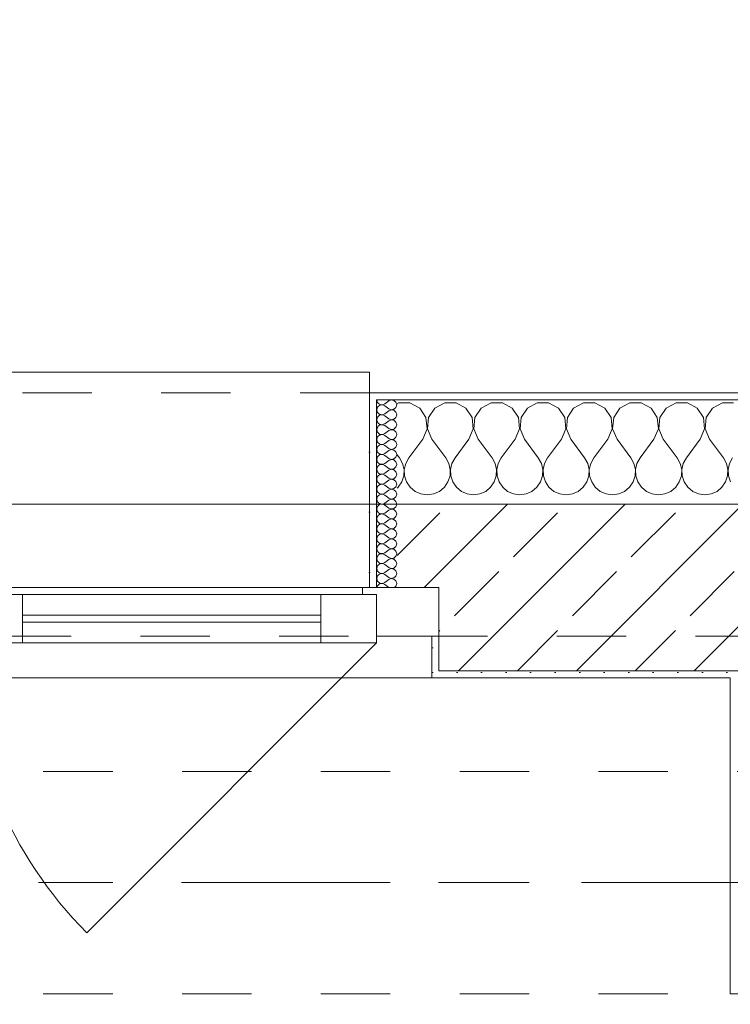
# Model space of a CAD drawing. Header units: metres. Extents: x -4 to 99, y -11 to 17.
# Tile 662 of 747: x 56.95 to 57.97, y 12.97 to 14.39. Entities that reach past the tile are written whole.
import ezdxf

# ---------------------------------------------------------------- set-up
doc = ezdxf.new("R2010")
doc.units = ezdxf.units.M
doc.header["$MEASUREMENT"] = 0
for name, pattern in [('Achse', [0.2, 0.1, -0.05, 0, -0.05]), ('Strichlinie doppelt', [0.546806, 0.264583, -0.105833, 0.070556, -0.105833]), ('Strichlinie eng', [0.115, 0.075, -0.04]), ('Untersicht', [0.1, 0.075, -0.025])]:
    doc.linetypes.add(name, pattern=pattern)
for name, color, linetype in [('152 - Bemaßung_ Beschriftung.Ausbau', 7, 'Continuous'), ('451 - Universal.Achsen Raster', 7, 'Continuous'), ('603 - Struktur.Bodenplatte_ Decke Roh', 7, 'Continuous'), ('604 - Struktur.Wand Aussen', 7, 'Continuous'), ('608 - Struktur.Träger', 7, 'Continuous'), ('650 - Abdeckung.Fußboden Aufbau', 7, 'Continuous'), ('Neubau_653 - Abdeckung.TB Verkofferung', 7, 'Continuous')]:
    doc.layers.add(name, color=color, linetype=linetype)
doc.styles.add('ERSTELLTER_STIL_2', font='txt')
doc.dimstyles.new('ERSTELLTER_STIL__2', dxfattribs={"dimtxt": 0.1, "dimasz": 0.0532, "dimexe": 0.18, "dimexo": 0.0625, "dimgap": 0, "dimtad": 1, "dimtih": 1, "dimtoh": 1, "dimzin": 0, "dimdsep": 46, "dimtxsty": 'ERSTELLTER_STIL_2', "dimblk": 'ARROWHEAD_2', "dimblk1": 'ARROWHEAD_2', "dimblk2": 'ARROWHEAD_2', "dimcen": 0.09, "dimse1": 1, "dimse2": 1, "dimclrd": 7, "dimclre": 7, "dimclrt": 7, "dimazin": 0, "dimtfac": 1, "dimtdec": 4, "dimtmove": 0, "dimatfit": 3, "dimfxl": 1, "dimtolj": 1, "dimtzin": 0, "dimarcsym": 0})
pattern_1 = [(0, (0, 0), (0, 0.08660254), [0, -0.05]), (0, (0.025, 0.0433), (0, 0.08660254), [0, -0.05])]
pattern_2 = [(45, (0, 0), (-0.01767767, 0.01767767), [0, -0.025])]

# ---------------------------------------------------------------- blocks, each defined once
blk = doc.blocks.new('*X44')
at = {"layer": '604 - Struktur.Wand Aussen', "color": 7, "linetype": 'Continuous', "lineweight": 5}
for p, q in [((57.4919, 13.8407), (57.49, 13.8397)), ((57.5081, 13.8407), (57.4919, 13.8407)), ((57.5224, 13.833), (57.5081, 13.8407)), ((57.5585, 13.8407), (57.5442, 13.833)), ((57.5748, 13.8407), (57.5585, 13.8407)), ((57.5891, 13.833), (57.5748, 13.8407)), ((57.6252, 13.8407), (57.6109, 13.833)), ((57.6415, 13.8407), (57.6252, 13.8407)), ((57.6558, 13.833), (57.6415, 13.8407)), ((57.6919, 13.8407), (57.6776, 13.833)), ((57.7081, 13.8407), (57.6919, 13.8407)), ((57.7224, 13.833), (57.7081, 13.8407)), ((57.7585, 13.8407), (57.7442, 13.833)), ((57.7748, 13.8407), (57.7585, 13.8407)), ((57.7891, 13.833), (57.7748, 13.8407)), ((57.8252, 13.8407), (57.8109, 13.833)), ((57.8415, 13.8407), (57.8252, 13.8407)), ((57.8558, 13.833), (57.8415, 13.8407)), ((57.8919, 13.8407), (57.8776, 13.833)), ((57.9081, 13.8407), (57.8919, 13.8407)), ((57.9224, 13.833), (57.9081, 13.8407)), ((57.9585, 13.8407), (57.9442, 13.833)), ((57.9748, 13.8407), (57.9585, 13.8407)), ((57.5314, 13.8195), (57.5224, 13.833)), ((57.5442, 13.833), (57.5352, 13.8195)), ((57.5981, 13.8195), (57.5891, 13.833)), ((57.6109, 13.833), (57.6019, 13.8195)), ((57.6648, 13.8195), (57.6558, 13.833)), ((57.6776, 13.833), (57.6686, 13.8195)), ((57.7314, 13.8195), (57.7224, 13.833)), ((57.7442, 13.833), (57.7352, 13.8195)), ((57.7981, 13.8195), (57.7891, 13.833)), ((57.8109, 13.833), (57.8019, 13.8195)), ((57.8648, 13.8195), (57.8558, 13.833)), ((57.8776, 13.833), (57.8686, 13.8195)), ((57.9314, 13.8195), (57.9224, 13.833)), ((57.9442, 13.833), (57.9352, 13.8195)), ((57.533, 13.8033), (57.5314, 13.8195)), ((57.5352, 13.8195), (57.5337, 13.8033)), ((57.5996, 13.8033), (57.5981, 13.8195)), ((57.6019, 13.8195), (57.6004, 13.8033)), ((57.6663, 13.8033), (57.6648, 13.8195)), ((57.6686, 13.8195), (57.667, 13.8033)), ((57.733, 13.8033), (57.7314, 13.8195)), ((57.7352, 13.8195), (57.7337, 13.8033)), ((57.7996, 13.8033), (57.7981, 13.8195)), ((57.8019, 13.8195), (57.8004, 13.8033)), ((57.8663, 13.8033), (57.8648, 13.8195)), ((57.8686, 13.8195), (57.867, 13.8033)), ((57.933, 13.8033), (57.9314, 13.8195)), ((57.9352, 13.8195), (57.9337, 13.8033)), ((57.5267, 13.7883), (57.533, 13.8033)), ((57.5337, 13.8033), (57.54, 13.7883)), ((57.5933, 13.7883), (57.5996, 13.8033)), ((57.6004, 13.8033), (57.6067, 13.7883)), ((57.66, 13.7883), (57.6663, 13.8033)), ((57.667, 13.8033), (57.6733, 13.7883)), ((57.7267, 13.7883), (57.733, 13.8033)), ((57.7337, 13.8033), (57.74, 13.7883)), ((57.7933, 13.7883), (57.7996, 13.8033)), ((57.8004, 13.8033), (57.8067, 13.7883)), ((57.86, 13.7883), (57.8663, 13.8033)), ((57.867, 13.8033), (57.8733, 13.7883)), ((57.9267, 13.7883), (57.933, 13.8033)), ((57.9337, 13.8033), (57.94, 13.7883)), ((57.5267, 13.7883), (57.5067, 13.7617)), ((57.54, 13.7883), (57.56, 13.7617)), ((57.5933, 13.7883), (57.5733, 13.7617)), ((57.6067, 13.7883), (57.6267, 13.7617)), ((57.66, 13.7883), (57.64, 13.7617)), ((57.6733, 13.7883), (57.6933, 13.7617)), ((57.7267, 13.7883), (57.7067, 13.7617)), ((57.74, 13.7883), (57.76, 13.7617)), ((57.7933, 13.7883), (57.7733, 13.7617)), ((57.8067, 13.7883), (57.8267, 13.7617)), ((57.86, 13.7883), (57.84, 13.7617)), ((57.8733, 13.7883), (57.8933, 13.7617)), ((57.9267, 13.7883), (57.9067, 13.7617)), ((57.94, 13.7883), (57.96, 13.7617)), ((57.49, 13.7661), (57.4933, 13.7617)), ((57.4978, 13.7536), (57.4933, 13.7617)), ((57.4999, 13.7447), (57.4978, 13.7536)), ((57.5022, 13.7536), (57.5001, 13.7447)), ((57.5067, 13.7617), (57.5022, 13.7536)), ((57.5645, 13.7536), (57.56, 13.7617)), ((57.5665, 13.7447), (57.5645, 13.7536)), ((57.5689, 13.7536), (57.5668, 13.7447)), ((57.5733, 13.7617), (57.5689, 13.7536)), ((57.6311, 13.7536), (57.6267, 13.7617)), ((57.6332, 13.7447), (57.6311, 13.7536)), ((57.6355, 13.7536), (57.6335, 13.7447)), ((57.64, 13.7617), (57.6355, 13.7536)), ((57.6978, 13.7536), (57.6933, 13.7617)), ((57.6999, 13.7447), (57.6978, 13.7536)), ((57.7022, 13.7536), (57.7001, 13.7447)), ((57.7067, 13.7617), (57.7022, 13.7536)), ((57.7645, 13.7536), (57.76, 13.7617)), ((57.7665, 13.7447), (57.7645, 13.7536)), ((57.7689, 13.7536), (57.7668, 13.7447)), ((57.7733, 13.7617), (57.7689, 13.7536)), ((57.8311, 13.7536), (57.8267, 13.7617)), ((57.8332, 13.7447), (57.8311, 13.7536)), ((57.8355, 13.7536), (57.8335, 13.7447)), ((57.84, 13.7617), (57.8355, 13.7536)), ((57.8978, 13.7536), (57.8933, 13.7617)), ((57.8999, 13.7447), (57.8978, 13.7536)), ((57.9022, 13.7536), (57.9001, 13.7447)), ((57.9067, 13.7617), (57.9022, 13.7536)), ((57.9645, 13.7536), (57.96, 13.7617)), ((57.9665, 13.7447), (57.9645, 13.7536)), ((57.9689, 13.7536), (57.9668, 13.7447)), ((57.9733, 13.7617), (57.9689, 13.7536)), ((57.4994, 13.7355), (57.4999, 13.7447)), ((57.5001, 13.7447), (57.5006, 13.7355)), ((57.5661, 13.7355), (57.5665, 13.7447)), ((57.5668, 13.7447), (57.5672, 13.7355)), ((57.6328, 13.7355), (57.6332, 13.7447)), ((57.6335, 13.7447), (57.6339, 13.7355)), ((57.6994, 13.7355), (57.6999, 13.7447)), ((57.7001, 13.7447), (57.7006, 13.7355)), ((57.7661, 13.7355), (57.7665, 13.7447)), ((57.7668, 13.7447), (57.7672, 13.7355)), ((57.8328, 13.7355), (57.8332, 13.7447)), ((57.8335, 13.7447), (57.8339, 13.7355)), ((57.8994, 13.7355), (57.8999, 13.7447)), ((57.9001, 13.7447), (57.9006, 13.7355)), ((57.9661, 13.7355), (57.9665, 13.7447)), ((57.9668, 13.7447), (57.9672, 13.7355)), ((57.4913, 13.7192), (57.4965, 13.7268)), ((57.4965, 13.7268), (57.4994, 13.7355)), ((57.5006, 13.7355), (57.5035, 13.7268)), ((57.5035, 13.7268), (57.5087, 13.7192)), ((57.5579, 13.7192), (57.5631, 13.7268)), ((57.5631, 13.7268), (57.5661, 13.7355)), ((57.5672, 13.7355), (57.5702, 13.7268)), ((57.5702, 13.7268), (57.5754, 13.7192)), ((57.6246, 13.7192), (57.6298, 13.7268)), ((57.6298, 13.7268), (57.6328, 13.7355)), ((57.6339, 13.7355), (57.6369, 13.7268)), ((57.6369, 13.7268), (57.6421, 13.7192)), ((57.6913, 13.7192), (57.6965, 13.7268)), ((57.6965, 13.7268), (57.6994, 13.7355)), ((57.7006, 13.7355), (57.7035, 13.7268)), ((57.7035, 13.7268), (57.7087, 13.7192)), ((57.7579, 13.7192), (57.7631, 13.7268)), ((57.7631, 13.7268), (57.7661, 13.7355)), ((57.7672, 13.7355), (57.7702, 13.7268)), ((57.7702, 13.7268), (57.7754, 13.7192)), ((57.8246, 13.7192), (57.8298, 13.7268)), ((57.8298, 13.7268), (57.8328, 13.7355)), ((57.8339, 13.7355), (57.8369, 13.7268)), ((57.8369, 13.7268), (57.8421, 13.7192)), ((57.8913, 13.7192), (57.8965, 13.7268)), ((57.8965, 13.7268), (57.8994, 13.7355)), ((57.9006, 13.7355), (57.9035, 13.7268)), ((57.9035, 13.7268), (57.9087, 13.7192)), ((57.9579, 13.7192), (57.9631, 13.7268)), ((57.9631, 13.7268), (57.9661, 13.7355)), ((57.9672, 13.7355), (57.9702, 13.7268)), ((57.49, 13.7181), (57.4913, 13.7192)), ((57.5087, 13.7192), (57.5158, 13.7133)), ((57.5158, 13.7133), (57.5242, 13.7096)), ((57.5242, 13.7096), (57.5333, 13.7083)), ((57.5333, 13.7083), (57.5424, 13.7096)), ((57.5424, 13.7096), (57.5509, 13.7133)), ((57.5509, 13.7133), (57.5579, 13.7192)), ((57.5754, 13.7192), (57.5825, 13.7133)), ((57.5825, 13.7133), (57.5909, 13.7096)), ((57.5909, 13.7096), (57.6, 13.7083)), ((57.6, 13.7083), (57.6091, 13.7096)), ((57.6091, 13.7096), (57.6175, 13.7133)), ((57.6175, 13.7133), (57.6246, 13.7192)), ((57.6421, 13.7192), (57.6491, 13.7133)), ((57.6491, 13.7133), (57.6576, 13.7096)), ((57.6576, 13.7096), (57.6667, 13.7083)), ((57.6667, 13.7083), (57.6758, 13.7096)), ((57.6758, 13.7096), (57.6842, 13.7133)), ((57.6842, 13.7133), (57.6913, 13.7192)), ((57.7087, 13.7192), (57.7158, 13.7133)), ((57.7158, 13.7133), (57.7242, 13.7096)), ((57.7242, 13.7096), (57.7333, 13.7083)), ((57.7333, 13.7083), (57.7424, 13.7096)), ((57.7424, 13.7096), (57.7509, 13.7133)), ((57.7509, 13.7133), (57.7579, 13.7192)), ((57.7754, 13.7192), (57.7825, 13.7133)), ((57.7825, 13.7133), (57.7909, 13.7096)), ((57.7909, 13.7096), (57.8, 13.7083)), ((57.8, 13.7083), (57.8091, 13.7096)), ((57.8091, 13.7096), (57.8175, 13.7133)), ((57.8175, 13.7133), (57.8246, 13.7192)), ((57.8421, 13.7192), (57.8491, 13.7133)), ((57.8491, 13.7133), (57.8576, 13.7096)), ((57.8576, 13.7096), (57.8667, 13.7083)), ((57.8667, 13.7083), (57.8758, 13.7096)), ((57.8758, 13.7096), (57.8842, 13.7133)), ((57.8842, 13.7133), (57.8913, 13.7192)), ((57.9087, 13.7192), (57.9158, 13.7133)), ((57.9158, 13.7133), (57.9242, 13.7096)), ((57.9242, 13.7096), (57.9333, 13.7083)), ((57.9333, 13.7083), (57.9424, 13.7096)), ((57.9424, 13.7096), (57.9509, 13.7133)), ((57.9509, 13.7133), (57.9579, 13.7192))]:
    blk.add_line(p, q, dxfattribs=at)
blk = doc.blocks.new('*X73')
at = {"layer": '604 - Struktur.Wand Aussen', "color": 7, "linetype": 'Continuous', "lineweight": 5}
for p, q in [((57.4607, 13.845), (57.461, 13.843)), ((57.461, 13.843), (57.4618, 13.8412)), ((57.4618, 13.8412), (57.463, 13.8397)), ((57.463, 13.836), (57.4618, 13.8345)), ((57.463, 13.8397), (57.4647, 13.8386)), ((57.4647, 13.8371), (57.463, 13.836)), ((57.4647, 13.8386), (57.4665, 13.838)), ((57.4665, 13.8377), (57.4647, 13.8371)), ((57.4665, 13.838), (57.4685, 13.8379)), ((57.4685, 13.8378), (57.4665, 13.8377)), ((57.4685, 13.8379), (57.4704, 13.8383)), ((57.4704, 13.8374), (57.4685, 13.8378)), ((57.4704, 13.8383), (57.4721, 13.8393)), ((57.4721, 13.8364), (57.4704, 13.8374)), ((57.4779, 13.8436), (57.4721, 13.8393)), ((57.4779, 13.8321), (57.4721, 13.8364)), ((57.4815, 13.845), (57.4779, 13.8436)), ((57.4853, 13.8442), (57.4815, 13.845)), ((57.4882, 13.8416), (57.4853, 13.8442)), ((57.4893, 13.8379), (57.4882, 13.8416)), ((57.4882, 13.8341), (57.4893, 13.8379)), ((57.461, 13.8327), (57.4607, 13.8307)), ((57.4607, 13.8307), (57.461, 13.8288)), ((57.4618, 13.8345), (57.461, 13.8327)), ((57.461, 13.8288), (57.4618, 13.827)), ((57.4618, 13.827), (57.463, 13.8254)), ((57.463, 13.8217), (57.4618, 13.8202)), ((57.463, 13.8254), (57.4647, 13.8243)), ((57.4647, 13.8228), (57.463, 13.8217)), ((57.4647, 13.8243), (57.4665, 13.8237)), ((57.4665, 13.8234), (57.4647, 13.8228)), ((57.4665, 13.8237), (57.4685, 13.8236)), ((57.4685, 13.8235), (57.4665, 13.8234)), ((57.4685, 13.8236), (57.4704, 13.824)), ((57.4704, 13.8231), (57.4685, 13.8235)), ((57.4704, 13.824), (57.4721, 13.825)), ((57.4721, 13.8221), (57.4704, 13.8231)), ((57.4779, 13.8293), (57.4721, 13.825)), ((57.4779, 13.8179), (57.4721, 13.8221)), ((57.4779, 13.8321), (57.4815, 13.8307)), ((57.4815, 13.8307), (57.4779, 13.8293)), ((57.4815, 13.8307), (57.4853, 13.8315)), ((57.4853, 13.83), (57.4815, 13.8307)), ((57.4853, 13.8315), (57.4882, 13.8341)), ((57.4882, 13.8273), (57.4853, 13.83)), ((57.4893, 13.8236), (57.4882, 13.8273)), ((57.4882, 13.8198), (57.4893, 13.8236)), ((57.461, 13.8184), (57.4607, 13.8164)), ((57.4607, 13.8164), (57.461, 13.8145)), ((57.4618, 13.8202), (57.461, 13.8184)), ((57.461, 13.8145), (57.4618, 13.8127)), ((57.4618, 13.8127), (57.463, 13.8112)), ((57.463, 13.8074), (57.4618, 13.8059)), ((57.463, 13.8112), (57.4647, 13.81)), ((57.4647, 13.8085), (57.463, 13.8074)), ((57.4647, 13.81), (57.4665, 13.8094)), ((57.4665, 13.8092), (57.4647, 13.8085)), ((57.4665, 13.8094), (57.4685, 13.8093)), ((57.4685, 13.8093), (57.4665, 13.8092)), ((57.4685, 13.8093), (57.4704, 13.8098)), ((57.4704, 13.8088), (57.4685, 13.8093)), ((57.4704, 13.8098), (57.4721, 13.8107)), ((57.4721, 13.8079), (57.4704, 13.8088)), ((57.4779, 13.815), (57.4721, 13.8107)), ((57.4779, 13.8036), (57.4721, 13.8079)), ((57.4779, 13.8179), (57.4815, 13.8165)), ((57.4815, 13.8164), (57.4779, 13.815)), ((57.4815, 13.8165), (57.4853, 13.8172)), ((57.4853, 13.8157), (57.4815, 13.8164)), ((57.4853, 13.8172), (57.4882, 13.8198)), ((57.4882, 13.813), (57.4853, 13.8157)), ((57.4893, 13.8093), (57.4882, 13.813)), ((57.4882, 13.8055), (57.4893, 13.8093)), ((57.461, 13.8041), (57.4607, 13.8021)), ((57.4607, 13.8021), (57.461, 13.8002)), ((57.4618, 13.8059), (57.461, 13.8041)), ((57.461, 13.8002), (57.4618, 13.7984)), ((57.4618, 13.7984), (57.463, 13.7969)), ((57.463, 13.7931), (57.4618, 13.7916)), ((57.463, 13.7969), (57.4647, 13.7958)), ((57.4647, 13.7942), (57.463, 13.7931)), ((57.4647, 13.7958), (57.4665, 13.7951)), ((57.4665, 13.7949), (57.4647, 13.7942)), ((57.4665, 13.7951), (57.4685, 13.795)), ((57.4685, 13.795), (57.4665, 13.7949)), ((57.4685, 13.795), (57.4704, 13.7955)), ((57.4704, 13.7945), (57.4685, 13.795)), ((57.4704, 13.7955), (57.4721, 13.7964)), ((57.4721, 13.7936), (57.4704, 13.7945)), ((57.4779, 13.8007), (57.4721, 13.7964)), ((57.4779, 13.7893), (57.4721, 13.7936)), ((57.4779, 13.8036), (57.4815, 13.8022)), ((57.4815, 13.8021), (57.4779, 13.8007)), ((57.4815, 13.8022), (57.4853, 13.8029)), ((57.4853, 13.8014), (57.4815, 13.8021)), ((57.4853, 13.8029), (57.4882, 13.8055)), ((57.4882, 13.7988), (57.4853, 13.8014)), ((57.4893, 13.795), (57.4882, 13.7988)), ((57.4882, 13.7912), (57.4893, 13.795)), ((57.461, 13.7898), (57.4607, 13.7879)), ((57.4607, 13.7879), (57.461, 13.7859)), ((57.4618, 13.7916), (57.461, 13.7898)), ((57.461, 13.7859), (57.4618, 13.7841)), ((57.4618, 13.7841), (57.463, 13.7826)), ((57.463, 13.7788), (57.4618, 13.7773)), ((57.463, 13.7826), (57.4647, 13.7815)), ((57.4647, 13.78), (57.463, 13.7788)), ((57.4647, 13.7815), (57.4665, 13.7808)), ((57.4665, 13.7806), (57.4647, 13.78)), ((57.4665, 13.7808), (57.4685, 13.7807)), ((57.4685, 13.7807), (57.4665, 13.7806)), ((57.4685, 13.7807), (57.4704, 13.7812)), ((57.4704, 13.7802), (57.4685, 13.7807)), ((57.4704, 13.7812), (57.4721, 13.7821)), ((57.4721, 13.7793), (57.4704, 13.7802)), ((57.4779, 13.7864), (57.4721, 13.7821)), ((57.4779, 13.775), (57.4721, 13.7793)), ((57.4779, 13.7893), (57.4815, 13.7879)), ((57.4815, 13.7878), (57.4779, 13.7864)), ((57.4815, 13.7879), (57.4853, 13.7886)), ((57.4853, 13.7871), (57.4815, 13.7878)), ((57.4853, 13.7886), (57.4882, 13.7912)), ((57.4882, 13.7845), (57.4853, 13.7871)), ((57.4893, 13.7807), (57.4882, 13.7845)), ((57.4882, 13.777), (57.4893, 13.7807)), ((57.461, 13.7755), (57.4607, 13.7736)), ((57.4607, 13.7736), (57.461, 13.7716)), ((57.4618, 13.7773), (57.461, 13.7755)), ((57.461, 13.7716), (57.4618, 13.7698)), ((57.4618, 13.7698), (57.463, 13.7683)), ((57.463, 13.7646), (57.4618, 13.763)), ((57.463, 13.7683), (57.4647, 13.7672)), ((57.4647, 13.7657), (57.463, 13.7646)), ((57.4647, 13.7672), (57.4665, 13.7666)), ((57.4665, 13.7663), (57.4647, 13.7657)), ((57.4665, 13.7666), (57.4685, 13.7665)), ((57.4685, 13.7664), (57.4665, 13.7663)), ((57.4685, 13.7665), (57.4704, 13.7669)), ((57.4704, 13.766), (57.4685, 13.7664)), ((57.4704, 13.7669), (57.4721, 13.7679)), ((57.4721, 13.765), (57.4704, 13.766)), ((57.4779, 13.7721), (57.4721, 13.7679)), ((57.4779, 13.7607), (57.4721, 13.765)), ((57.4779, 13.775), (57.4815, 13.7736)), ((57.4815, 13.7735), (57.4779, 13.7721)), ((57.4815, 13.7736), (57.4853, 13.7743)), ((57.4853, 13.7728), (57.4815, 13.7735)), ((57.4853, 13.7743), (57.4882, 13.777)), ((57.4882, 13.7702), (57.4853, 13.7728)), ((57.4893, 13.7664), (57.4882, 13.7702)), ((57.4882, 13.7627), (57.4893, 13.7664)), ((57.461, 13.7612), (57.4607, 13.7593)), ((57.4607, 13.7593), (57.461, 13.7573)), ((57.4618, 13.763), (57.461, 13.7612)), ((57.461, 13.7573), (57.4618, 13.7555)), ((57.4618, 13.7555), (57.463, 13.754)), ((57.463, 13.7503), (57.4618, 13.7488)), ((57.463, 13.754), (57.4647, 13.7529)), ((57.4647, 13.7514), (57.463, 13.7503)), ((57.4647, 13.7529), (57.4665, 13.7523)), ((57.4665, 13.752), (57.4647, 13.7514)), ((57.4665, 13.7523), (57.4685, 13.7522)), ((57.4685, 13.7521), (57.4665, 13.752)), ((57.4685, 13.7522), (57.4704, 13.7526)), ((57.4704, 13.7517), (57.4685, 13.7521)), ((57.4704, 13.7526), (57.4721, 13.7536)), ((57.4721, 13.7507), (57.4704, 13.7517)), ((57.4779, 13.7579), (57.4721, 13.7536)), ((57.4779, 13.7464), (57.4721, 13.7507)), ((57.4779, 13.7607), (57.4815, 13.7593)), ((57.4815, 13.7593), (57.4779, 13.7579)), ((57.4815, 13.7593), (57.4853, 13.76)), ((57.4853, 13.7585), (57.4815, 13.7593)), ((57.4853, 13.76), (57.4882, 13.7627)), ((57.4882, 13.7559), (57.4853, 13.7585)), ((57.4893, 13.7521), (57.4882, 13.7559)), ((57.4882, 13.7484), (57.4893, 13.7521)), ((57.461, 13.747), (57.4607, 13.745)), ((57.4607, 13.745), (57.461, 13.743)), ((57.4618, 13.7488), (57.461, 13.747)), ((57.461, 13.743), (57.4618, 13.7412)), ((57.4618, 13.7412), (57.463, 13.7397)), ((57.463, 13.7397), (57.4647, 13.7386)), ((57.4647, 13.7371), (57.463, 13.736)), ((57.4647, 13.7386), (57.4665, 13.738)), ((57.4665, 13.7377), (57.4647, 13.7371)), ((57.4665, 13.738), (57.4685, 13.7379)), ((57.4685, 13.7378), (57.4665, 13.7377)), ((57.4685, 13.7379), (57.4704, 13.7383)), ((57.4704, 13.7374), (57.4685, 13.7378)), ((57.4704, 13.7383), (57.4721, 13.7393)), ((57.4721, 13.7364), (57.4704, 13.7374)), ((57.4779, 13.7436), (57.4721, 13.7393)), ((57.4779, 13.7321), (57.4721, 13.7364)), ((57.4779, 13.7464), (57.4815, 13.745)), ((57.4815, 13.745), (57.4779, 13.7436)), ((57.4815, 13.745), (57.4853, 13.7458)), ((57.4853, 13.7442), (57.4815, 13.745)), ((57.4853, 13.7458), (57.4882, 13.7484)), ((57.4882, 13.7416), (57.4853, 13.7442)), ((57.4893, 13.7379), (57.4882, 13.7416)), ((57.4882, 13.7341), (57.4893, 13.7379)), ((57.461, 13.7327), (57.4607, 13.7307)), ((57.4607, 13.7307), (57.461, 13.7288)), ((57.4618, 13.7345), (57.461, 13.7327)), ((57.461, 13.7288), (57.4618, 13.727)), ((57.463, 13.736), (57.4618, 13.7345)), ((57.4618, 13.727), (57.463, 13.7254)), ((57.463, 13.7254), (57.4647, 13.7243)), ((57.4647, 13.7228), (57.463, 13.7217)), ((57.4647, 13.7243), (57.4665, 13.7237)), ((57.4665, 13.7234), (57.4647, 13.7228)), ((57.4665, 13.7237), (57.4685, 13.7236)), ((57.4685, 13.7235), (57.4665, 13.7234)), ((57.4685, 13.7236), (57.4704, 13.724)), ((57.4704, 13.7231), (57.4685, 13.7235)), ((57.4704, 13.724), (57.4721, 13.725)), ((57.4721, 13.7221), (57.4704, 13.7231)), ((57.4779, 13.7293), (57.4721, 13.725)), ((57.4779, 13.7179), (57.4721, 13.7221)), ((57.4779, 13.7321), (57.4815, 13.7307)), ((57.4815, 13.7307), (57.4779, 13.7293)), ((57.4815, 13.7307), (57.4853, 13.7315)), ((57.4853, 13.73), (57.4815, 13.7307)), ((57.4853, 13.7315), (57.4882, 13.7341)), ((57.4882, 13.7273), (57.4853, 13.73)), ((57.4893, 13.7236), (57.4882, 13.7273)), ((57.4882, 13.7198), (57.4893, 13.7236)), ((57.461, 13.7184), (57.4607, 13.7164)), ((57.4607, 13.7164), (57.461, 13.7145)), ((57.4618, 13.7202), (57.461, 13.7184)), ((57.461, 13.7145), (57.4618, 13.7127)), ((57.463, 13.7217), (57.4618, 13.7202)), ((57.4618, 13.7127), (57.463, 13.7112)), ((57.463, 13.7112), (57.4647, 13.71)), ((57.4647, 13.7085), (57.463, 13.7074)), ((57.4647, 13.71), (57.4665, 13.7094)), ((57.4665, 13.7092), (57.4647, 13.7085)), ((57.4665, 13.7094), (57.4685, 13.7093)), ((57.4685, 13.7093), (57.4665, 13.7092)), ((57.4685, 13.7093), (57.4704, 13.7098)), ((57.4704, 13.7088), (57.4685, 13.7093)), ((57.4704, 13.7098), (57.4721, 13.7107)), ((57.4721, 13.7079), (57.4704, 13.7088)), ((57.4779, 13.715), (57.4721, 13.7107)), ((57.4779, 13.7036), (57.4721, 13.7079)), ((57.4779, 13.7179), (57.4815, 13.7165)), ((57.4815, 13.7164), (57.4779, 13.715)), ((57.4815, 13.7165), (57.4853, 13.7172)), ((57.4853, 13.7157), (57.4815, 13.7164)), ((57.4853, 13.7172), (57.4882, 13.7198)), ((57.4882, 13.713), (57.4853, 13.7157)), ((57.4893, 13.7093), (57.4882, 13.713)), ((57.4882, 13.7055), (57.4893, 13.7093)), ((57.461, 13.7041), (57.4607, 13.7021)), ((57.4607, 13.7021), (57.461, 13.7002)), ((57.4618, 13.7059), (57.461, 13.7041)), ((57.461, 13.7002), (57.4618, 13.6984)), ((57.463, 13.7074), (57.4618, 13.7059)), ((57.4618, 13.6984), (57.463, 13.6969)), ((57.463, 13.6969), (57.4647, 13.6958)), ((57.4647, 13.6942), (57.463, 13.6931)), ((57.4647, 13.6958), (57.4665, 13.6951)), ((57.4665, 13.6949), (57.4647, 13.6942)), ((57.4665, 13.6951), (57.4685, 13.695)), ((57.4685, 13.695), (57.4665, 13.6949)), ((57.4685, 13.695), (57.4704, 13.6955)), ((57.4704, 13.6945), (57.4685, 13.695)), ((57.4704, 13.6955), (57.4721, 13.6964)), ((57.4721, 13.6936), (57.4704, 13.6945)), ((57.4779, 13.7007), (57.4721, 13.6964)), ((57.4779, 13.6893), (57.4721, 13.6936)), ((57.4779, 13.7036), (57.4815, 13.7022)), ((57.4815, 13.7021), (57.4779, 13.7007)), ((57.4815, 13.7022), (57.4853, 13.7029)), ((57.4853, 13.7014), (57.4815, 13.7021)), ((57.4853, 13.7029), (57.4882, 13.7055)), ((57.4882, 13.6988), (57.4853, 13.7014)), ((57.4893, 13.695), (57.4882, 13.6988)), ((57.4882, 13.6912), (57.4893, 13.695)), ((57.461, 13.6898), (57.4607, 13.6879)), ((57.4607, 13.6879), (57.461, 13.6859)), ((57.4618, 13.6916), (57.461, 13.6898)), ((57.461, 13.6859), (57.4618, 13.6841)), ((57.463, 13.6931), (57.4618, 13.6916)), ((57.4618, 13.6841), (57.463, 13.6826)), ((57.463, 13.6826), (57.4647, 13.6815)), ((57.4647, 13.68), (57.463, 13.6788)), ((57.4647, 13.6815), (57.4665, 13.6808)), ((57.4665, 13.6806), (57.4647, 13.68)), ((57.4665, 13.6808), (57.4685, 13.6807)), ((57.4685, 13.6807), (57.4665, 13.6806)), ((57.4685, 13.6807), (57.4704, 13.6812)), ((57.4704, 13.6802), (57.4685, 13.6807)), ((57.4704, 13.6812), (57.4721, 13.6821)), ((57.4721, 13.6793), (57.4704, 13.6802)), ((57.4779, 13.6864), (57.4721, 13.6821)), ((57.4779, 13.6893), (57.4815, 13.6879)), ((57.4815, 13.6878), (57.4779, 13.6864)), ((57.4815, 13.6879), (57.4853, 13.6886)), ((57.4853, 13.6871), (57.4815, 13.6878)), ((57.4853, 13.6886), (57.4882, 13.6912)), ((57.4882, 13.6845), (57.4853, 13.6871)), ((57.4893, 13.6807), (57.4882, 13.6845)), ((57.4882, 13.677), (57.4893, 13.6807)), ((57.461, 13.6755), (57.4607, 13.6736)), ((57.4607, 13.6736), (57.461, 13.6716)), ((57.4618, 13.6773), (57.461, 13.6755)), ((57.461, 13.6716), (57.4618, 13.6698)), ((57.463, 13.6788), (57.4618, 13.6773)), ((57.4618, 13.6698), (57.463, 13.6683)), ((57.463, 13.6683), (57.4647, 13.6672)), ((57.4647, 13.6657), (57.463, 13.6646)), ((57.4647, 13.6672), (57.4665, 13.6666)), ((57.4665, 13.6663), (57.4647, 13.6657)), ((57.4665, 13.6666), (57.4685, 13.6665)), ((57.4685, 13.6664), (57.4665, 13.6663)), ((57.4685, 13.6665), (57.4704, 13.6669)), ((57.4704, 13.666), (57.4685, 13.6664)), ((57.4704, 13.6669), (57.4721, 13.6679)), ((57.4721, 13.665), (57.4704, 13.666)), ((57.4779, 13.675), (57.4721, 13.6793)), ((57.4779, 13.6721), (57.4721, 13.6679)), ((57.4779, 13.675), (57.4815, 13.6736)), ((57.4815, 13.6735), (57.4779, 13.6721)), ((57.4815, 13.6736), (57.4853, 13.6743)), ((57.4853, 13.6728), (57.4815, 13.6735)), ((57.4853, 13.6743), (57.4882, 13.677)), ((57.4882, 13.6702), (57.4853, 13.6728)), ((57.4893, 13.6664), (57.4882, 13.6702)), ((57.4882, 13.6627), (57.4893, 13.6664)), ((57.461, 13.6612), (57.4607, 13.6593)), ((57.4607, 13.6593), (57.461, 13.6573)), ((57.4618, 13.663), (57.461, 13.6612)), ((57.461, 13.6573), (57.4618, 13.6555)), ((57.463, 13.6646), (57.4618, 13.663)), ((57.4618, 13.6555), (57.463, 13.654)), ((57.463, 13.654), (57.4647, 13.6529)), ((57.4647, 13.6514), (57.463, 13.6503)), ((57.4647, 13.6529), (57.4665, 13.6523)), ((57.4665, 13.652), (57.4647, 13.6514)), ((57.4665, 13.6523), (57.4685, 13.6522)), ((57.4685, 13.6521), (57.4665, 13.652)), ((57.4685, 13.6522), (57.4704, 13.6526)), ((57.4704, 13.6517), (57.4685, 13.6521)), ((57.4704, 13.6526), (57.4721, 13.6536)), ((57.4721, 13.6507), (57.4704, 13.6517)), ((57.4779, 13.6607), (57.4721, 13.665)), ((57.4779, 13.6579), (57.4721, 13.6536)), ((57.4779, 13.6607), (57.4815, 13.6593)), ((57.4815, 13.6593), (57.4779, 13.6579)), ((57.4815, 13.6593), (57.4853, 13.66)), ((57.4853, 13.6585), (57.4815, 13.6593)), ((57.4853, 13.66), (57.4882, 13.6627)), ((57.4882, 13.6559), (57.4853, 13.6585)), ((57.4893, 13.6521), (57.4882, 13.6559)), ((57.4882, 13.6484), (57.4893, 13.6521)), ((57.461, 13.647), (57.4607, 13.645)), ((57.4607, 13.645), (57.461, 13.643)), ((57.4618, 13.6488), (57.461, 13.647)), ((57.461, 13.643), (57.4618, 13.6412)), ((57.463, 13.6503), (57.4618, 13.6488)), ((57.4618, 13.6412), (57.463, 13.6397)), ((57.463, 13.6397), (57.4647, 13.6386)), ((57.4647, 13.6371), (57.463, 13.636)), ((57.4647, 13.6386), (57.4665, 13.638)), ((57.4665, 13.6377), (57.4647, 13.6371)), ((57.4665, 13.638), (57.4685, 13.6379)), ((57.4685, 13.6378), (57.4665, 13.6377)), ((57.4685, 13.6379), (57.4704, 13.6383)), ((57.4704, 13.6374), (57.4685, 13.6378)), ((57.4704, 13.6383), (57.4721, 13.6393)), ((57.4721, 13.6364), (57.4704, 13.6374)), ((57.4779, 13.6464), (57.4721, 13.6507)), ((57.4779, 13.6436), (57.4721, 13.6393)), ((57.4779, 13.6464), (57.4815, 13.645)), ((57.4815, 13.645), (57.4779, 13.6436)), ((57.4815, 13.645), (57.4853, 13.6458)), ((57.4853, 13.6442), (57.4815, 13.645)), ((57.4853, 13.6458), (57.4882, 13.6484)), ((57.4882, 13.6416), (57.4853, 13.6442)), ((57.4893, 13.6379), (57.4882, 13.6416)), ((57.4882, 13.6341), (57.4893, 13.6379)), ((57.461, 13.6327), (57.4607, 13.6307)), ((57.4607, 13.6307), (57.461, 13.6288)), ((57.4618, 13.6345), (57.461, 13.6327)), ((57.461, 13.6288), (57.4618, 13.627)), ((57.463, 13.636), (57.4618, 13.6345)), ((57.4618, 13.627), (57.463, 13.6254)), ((57.463, 13.6254), (57.4647, 13.6243)), ((57.4647, 13.6228), (57.463, 13.6217)), ((57.4647, 13.6243), (57.4665, 13.6237)), ((57.4665, 13.6234), (57.4647, 13.6228)), ((57.4665, 13.6237), (57.4685, 13.6236)), ((57.4685, 13.6235), (57.4665, 13.6234)), ((57.4685, 13.6236), (57.4704, 13.624)), ((57.4704, 13.6231), (57.4685, 13.6235)), ((57.4704, 13.624), (57.4721, 13.625)), ((57.4721, 13.6221), (57.4704, 13.6231)), ((57.4779, 13.6321), (57.4721, 13.6364)), ((57.4779, 13.6293), (57.4721, 13.625)), ((57.4779, 13.6321), (57.4815, 13.6307)), ((57.4815, 13.6307), (57.4779, 13.6293)), ((57.4815, 13.6307), (57.4853, 13.6315)), ((57.4853, 13.63), (57.4815, 13.6307)), ((57.4853, 13.6315), (57.4882, 13.6341)), ((57.4882, 13.6273), (57.4853, 13.63)), ((57.4893, 13.6236), (57.4882, 13.6273)), ((57.4882, 13.6198), (57.4893, 13.6236)), ((57.461, 13.6184), (57.4607, 13.6164)), ((57.4607, 13.6164), (57.461, 13.6145)), ((57.4618, 13.6202), (57.461, 13.6184)), ((57.461, 13.6145), (57.4618, 13.6127)), ((57.463, 13.6217), (57.4618, 13.6202)), ((57.4618, 13.6127), (57.463, 13.6112)), ((57.463, 13.6112), (57.4647, 13.61)), ((57.4647, 13.6085), (57.463, 13.6074)), ((57.4647, 13.61), (57.4665, 13.6094)), ((57.4665, 13.6092), (57.4647, 13.6085)), ((57.4665, 13.6094), (57.4685, 13.6093)), ((57.4685, 13.6093), (57.4665, 13.6092)), ((57.4685, 13.6093), (57.4704, 13.6098)), ((57.4704, 13.6088), (57.4685, 13.6093)), ((57.4704, 13.6098), (57.4721, 13.6107)), ((57.4721, 13.6079), (57.4704, 13.6088)), ((57.4779, 13.6179), (57.4721, 13.6221)), ((57.4779, 13.615), (57.4721, 13.6107)), ((57.4779, 13.6179), (57.4815, 13.6165)), ((57.4815, 13.6164), (57.4779, 13.615)), ((57.4815, 13.6165), (57.4853, 13.6172)), ((57.4853, 13.6157), (57.4815, 13.6164)), ((57.4853, 13.6172), (57.4882, 13.6198)), ((57.4882, 13.613), (57.4853, 13.6157)), ((57.4893, 13.6093), (57.4882, 13.613)), ((57.4882, 13.6055), (57.4893, 13.6093)), ((57.461, 13.6041), (57.4607, 13.6021)), ((57.4607, 13.6021), (57.461, 13.6002)), ((57.4618, 13.6059), (57.461, 13.6041)), ((57.461, 13.6002), (57.4618, 13.5984)), ((57.463, 13.6074), (57.4618, 13.6059)), ((57.4618, 13.5984), (57.463, 13.5969)), ((57.463, 13.5969), (57.4647, 13.5958)), ((57.4647, 13.5958), (57.4665, 13.5951)), ((57.4665, 13.5949), (57.4647, 13.5942)), ((57.4665, 13.5951), (57.4685, 13.595)), ((57.4685, 13.595), (57.4665, 13.5949)), ((57.4685, 13.595), (57.4704, 13.5955)), ((57.4704, 13.5945), (57.4685, 13.595)), ((57.4704, 13.5955), (57.4721, 13.5964)), ((57.4721, 13.5936), (57.4704, 13.5945)), ((57.4779, 13.6036), (57.4721, 13.6079)), ((57.4779, 13.6007), (57.4721, 13.5964)), ((57.4779, 13.6036), (57.4815, 13.6022)), ((57.4815, 13.6021), (57.4779, 13.6007)), ((57.4815, 13.6022), (57.4853, 13.6029)), ((57.4853, 13.6014), (57.4815, 13.6021)), ((57.4853, 13.6029), (57.4882, 13.6055)), ((57.4882, 13.5988), (57.4853, 13.6014)), ((57.4893, 13.595), (57.4882, 13.5988)), ((57.4882, 13.5912), (57.4893, 13.595)), ((57.461, 13.5898), (57.4607, 13.5879)), ((57.4607, 13.5879), (57.461, 13.5859)), ((57.4618, 13.5916), (57.461, 13.5898)), ((57.461, 13.5859), (57.4618, 13.5841)), ((57.463, 13.5931), (57.4618, 13.5916)), ((57.4618, 13.5841), (57.463, 13.5826)), ((57.4647, 13.5942), (57.463, 13.5931)), ((57.463, 13.5826), (57.4647, 13.5815)), ((57.4647, 13.5815), (57.4665, 13.5808)), ((57.4665, 13.5806), (57.4647, 13.58)), ((57.4665, 13.5808), (57.4685, 13.5807)), ((57.4685, 13.5807), (57.4665, 13.5806)), ((57.4685, 13.5807), (57.4704, 13.5812)), ((57.4704, 13.5802), (57.4685, 13.5807)), ((57.4704, 13.5812), (57.4721, 13.5821)), ((57.4721, 13.5793), (57.4704, 13.5802)), ((57.4779, 13.5893), (57.4721, 13.5936)), ((57.4779, 13.5864), (57.4721, 13.5821)), ((57.4779, 13.5893), (57.4815, 13.5879)), ((57.4815, 13.5878), (57.4779, 13.5864)), ((57.4815, 13.5879), (57.4853, 13.5886)), ((57.4853, 13.5871), (57.4815, 13.5878)), ((57.4853, 13.5886), (57.4882, 13.5912)), ((57.4882, 13.5845), (57.4853, 13.5871)), ((57.4893, 13.5807), (57.4882, 13.5845)), ((57.4882, 13.577), (57.4893, 13.5807)), ((57.461, 13.5755), (57.4609, 13.575)), ((57.4618, 13.5773), (57.461, 13.5755)), ((57.463, 13.5788), (57.4618, 13.5773)), ((57.4647, 13.58), (57.463, 13.5788)), ((57.4779, 13.575), (57.4721, 13.5793)), ((57.4861, 13.575), (57.4882, 13.577))]:
    blk.add_line(p, q, dxfattribs=at)
blk = doc.blocks.new('*D258')
at = {"layer": '152 - Bemaßung_ Beschriftung.Ausbau', "color": 7, "linetype": 'Continuous', "lineweight": 5}
for p, q in [((55.15, 14.8025), (55.15, 14.9075)), ((57.55, 14.8025), (57.55, 14.9075)), ((55.1702, 14.89), (55.1298, 14.82)), ((57.5702, 14.89), (57.5298, 14.82)), ((55.15, 14.855), (57.55, 14.855))]:
    blk.add_line(p, q, dxfattribs=at)
at = {"layer": '152 - Bemaßung_ Beschriftung.Ausbau', "color": 7, "lineweight": 5, "char_height": 0.1, "attachment_point": 7, "style": 'ERSTELLTER_STIL_2'}
for s, insert in [('\\A1;{\\pql;\\fArial|b0|i0|c0|p38;2,40}', (56.217, 14.875)), ('\\A1;{\\pql;\\fArial|b0|i0|c0|p38;2,01}', (56.217, 14.735))]:
    blk.add_mtext(s, dxfattribs=dict(at, insert=insert))
blk = doc.blocks.new('ARROWHEAD_2')
at = {"color": 0, "linetype": 'Continuous', "lineweight": 0}
for p, q in [((-0.378, -0.655), (0.378, 0.655)), ((0, 0), (-1, 0))]:
    blk.add_line(p, q, dxfattribs=at)
blk = doc.blocks.new('*D259')
at = {"layer": '152 - Bemaßung_ Beschriftung.Ausbau', "color": 7, "linetype": 'Continuous', "lineweight": 5}
for p, q in [((57.55, 14.8025), (57.55, 14.9075)), ((58.74, 14.8025), (58.74, 14.9075)), ((57.5702, 14.89), (57.5298, 14.82)), ((58.7602, 14.89), (58.7198, 14.82)), ((57.55, 14.855), (58.74, 14.855))]:
    blk.add_line(p, q, dxfattribs=at)
at = {"layer": '152 - Bemaßung_ Beschriftung.Ausbau', "color": 7, "lineweight": 5, "insert": (58.012, 14.875), "char_height": 0.1, "attachment_point": 7, "style": 'ERSTELLTER_STIL_2'}
blk.add_mtext('\\A1;{\\pql;\\fArial|b0|i0|c0|p38;1,19}', dxfattribs=at)
blk = doc.blocks.new('*D291')
at = {"layer": '152 - Bemaßung_ Beschriftung.Ausbau', "color": 7, "linetype": 'Continuous', "lineweight": 5}
for p, q in [((54.6, 15.3025), (54.6, 15.4075)), ((58.055, 15.3025), (58.055, 15.4075)), ((54.6202, 15.39), (54.5798, 15.32)), ((58.0752, 15.39), (58.0348, 15.32)), ((54.6, 15.355), (58.055, 15.355))]:
    blk.add_line(p, q, dxfattribs=at)
at = {"layer": '152 - Bemaßung_ Beschriftung.Ausbau', "color": 7, "lineweight": 5, "char_height": 0.1, "attachment_point": 7, "style": 'ERSTELLTER_STIL_2'}
for s, insert in [('\\A1;{\\pql;\\fArial|b0|i0|c0|p38;3,45\\fArial|b0|i0|c0|p38;\\A1{\\H.66x;\\S5^  ;}}', (56.0936, 15.3556)), ('\\A1;{\\pql;\\fArial|b0|i0|c0|p38;15}', (57.883, 15.375))]:
    blk.add_mtext(s, dxfattribs=dict(at, insert=insert))
blk = doc.blocks.new('*D292')
at = {"layer": '152 - Bemaßung_ Beschriftung.Ausbau', "color": 7, "linetype": 'Continuous', "lineweight": 5}
for p, q in [((58.055, 15.3025), (58.055, 15.4075)), ((58.205, 15.3025), (58.205, 15.4075)), ((58.0752, 15.39), (58.0348, 15.32)), ((58.2252, 15.39), (58.1848, 15.32)), ((58.055, 15.355), (58.205, 15.355))]:
    blk.add_line(p, q, dxfattribs=at)
blk = doc.blocks.new('*D330')
at = {"layer": '152 - Bemaßung_ Beschriftung.Ausbau', "color": 7, "linetype": 'Continuous', "lineweight": 5}
for p, q in [((54.68, 15.8025), (54.68, 15.9075)), ((57.98, 15.8025), (57.98, 15.9075)), ((54.7002, 15.89), (54.6598, 15.82)), ((58.0002, 15.89), (57.9598, 15.82)), ((54.68, 15.855), (57.98, 15.855))]:
    blk.add_line(p, q, dxfattribs=at)
at = {"layer": '152 - Bemaßung_ Beschriftung.Ausbau', "color": 7, "lineweight": 5, "insert": (56.197, 15.875), "char_height": 0.1, "attachment_point": 7, "style": 'ERSTELLTER_STIL_2'}
blk.add_mtext('\\A1;{\\pql;\\fArial|b0|i0|c0|p38;3,30}', dxfattribs=at)
blk = doc.blocks.new('*D331')
at = {"layer": '152 - Bemaßung_ Beschriftung.Ausbau', "color": 7, "linetype": 'Continuous', "lineweight": 5}
for p, q in [((57.98, 15.8025), (57.98, 15.9075)), ((58.28, 15.8025), (58.28, 15.9075)), ((58.0002, 15.89), (57.9598, 15.82)), ((58.3002, 15.89), (58.2598, 15.82)), ((57.98, 15.855), (58.28, 15.855))]:
    blk.add_line(p, q, dxfattribs=at)
at = {"layer": '152 - Bemaßung_ Beschriftung.Ausbau', "color": 7, "lineweight": 5, "insert": (58.0541, 15.875), "char_height": 0.1, "attachment_point": 7, "style": 'ERSTELLTER_STIL_2'}
blk.add_mtext('\\A1;{\\pql;\\fArial|b0|i0|c0|p38;30}', dxfattribs=at)

msp = doc.modelspace()

# ---------------------------------------------------------------- hatches: boundary and pattern name
at = {"layer": '604 - Struktur.Wand Aussen', "linetype": 'Continuous', "lineweight": 0, "true_color": 0x000000}
h = msp.add_hatch(dxfattribs=at)
h.set_pattern_fill('Verputz_0001', color=18, style=0, pattern_type=2)
h.set_pattern_definition(pattern_1)
h.paths.add_polyline_path([(57.46, 13.855), (57.45, 13.855), (57.45, 13.575), (57.46, 13.575)])
h = msp.add_hatch(dxfattribs=at)
h.set_pattern_fill('Verputz_0001', color=18, style=0, pattern_type=2)
h.set_pattern_definition(pattern_1)
h.paths.add_polyline_path([(57.46, 13.855), (57.46, 13.845), (58.83, 13.845), (58.83, 13.855)])
h = msp.add_hatch(dxfattribs=at)
h.set_pattern_fill('Beton__Stahlbeton_0001', color=18, style=0, pattern_type=2)
h.set_pattern_definition([(45, (0, 0), (-0.08485281, 0.08485281), []), (45, (-0.04243, 0.04243), (-0.08485281, 0.08485281), [0.09, -0.03])])
h.paths.add_polyline_path([(57.49, 13.695), (57.49, 13.575), (57.55, 13.575), (57.55, 13.505), (57.55, 13.455), (58.74, 13.455), (58.74, 13.505), (58.74, 13.575), (58.8, 13.575), (58.8, 13.695)])
h = msp.add_hatch(dxfattribs=at)
h.set_pattern_fill('Gips_0001', color=18, style=0, pattern_type=2)
h.set_pattern_definition(pattern_2)
h.paths.add_polyline_path([(57.55, 13.445), (57.55, 13.505), (57.54, 13.505), (57.54, 13.445)])
h = msp.add_hatch(dxfattribs=at)
h.set_pattern_fill('Gips_0001', color=18, style=0, pattern_type=2)
h.set_pattern_definition(pattern_2)
h.paths.add_polyline_path([(57.55, 13.445), (57.97, 13.445), (57.97, 13.455), (57.55, 13.455)])

# ---------------------------------------------------------------- linework, layer by layer
at = {"layer": '451 - Universal.Achsen Raster', "color": 160, "linetype": 'Strichlinie doppelt', "lineweight": 9, "true_color": 0x3232ff}
msp.add_line((64.935, 13.15), (-3.175, 13.15), dxfattribs=at)
at = {"layer": '603 - Struktur.Bodenplatte_ Decke Roh', "color": 7, "linetype": 'Continuous', "lineweight": 18, "flags": 128}
msp.add_lwpolyline([(62.275, 0.005), (62.275, 13.695), (50.78, 13.695), (50.78, 13.455), (50.78, 13), (50.84, 13), (50.84, 8.585), (49.03, 8.585), (49.03, 8.725), (47.41, 8.725), (47.41, 13), (47.48, 13), (47.48, 13.455), (47.48, 13.695), (14.78, 13.695)], dxfattribs=at)
at = {"layer": '604 - Struktur.Wand Aussen', "color": 7, "linetype": 'Continuous', "lineweight": 9}
for p, q in [((57.45, 13.885), (55.25, 13.885)), ((57.45, 13.855), (57.45, 13.885)), ((57.46, 13.495), (57.0428, 13.0778)), ((57.54, 13.445), (55.16, 13.445))]:
    msp.add_line(p, q, dxfattribs=at)
at = {"layer": '604 - Struktur.Wand Aussen', "color": 7, "linetype": 'Strichlinie eng', "lineweight": 9}
for p, q in [((57.45, 13.855), (55.25, 13.855)), ((57.54, 13.445), (55.16, 13.445))]:
    msp.add_line(p, q, dxfattribs=at)
at = {"layer": '604 - Struktur.Wand Aussen', "color": 7, "linetype": 'Continuous', "lineweight": 5}
for p, q in [((57.45, 13.855), (57.45, 13.845)), ((57.46, 13.855), (57.45, 13.855)), ((57.45, 13.855), (57.45, 13.845)), ((57.45, 13.845), (57.45, 13.705)), ((57.45, 13.845), (57.45, 13.705)), ((57.49, 13.845), (57.46, 13.845)), ((57.46, 13.575), (57.46, 13.845)), ((57.46, 13.845), (57.46, 13.575)), ((58.8, 13.845), (57.49, 13.845)), ((57.45, 13.705), (57.45, 13.695)), ((57.45, 13.705), (57.45, 13.695)), ((57.45, 13.695), (57.45, 13.575)), ((57.45, 13.695), (57.45, 13.575)), ((57.46, 13.575), (57.45, 13.575)), ((57.46, 13.575), (57.45, 13.575)), ((57.46, 13.575), (57.45, 13.575)), ((57.49, 13.575), (57.46, 13.575)), ((57.49, 13.575), (57.46, 13.575)), ((57.49, 13.575), (57.46, 13.575)), ((57.55, 13.505), (57.54, 13.505)), ((57.54, 13.505), (57.54, 13.455)), ((57.54, 13.505), (57.54, 13.455)), ((57.55, 13.505), (57.54, 13.505)), ((57.55, 13.505), (57.54, 13.505)), ((57.54, 13.455), (57.54, 13.445)), ((57.54, 13.455), (57.54, 13.445)), ((57.55, 13.445), (57.54, 13.445))]:
    msp.add_line(p, q, dxfattribs=at)
at = {"layer": '604 - Struktur.Wand Aussen', "color": 7, "linetype": 'Continuous', "lineweight": 13}
for p, q in [((58.8, 13.695), (57.49, 13.695)), ((56.89, 13.575), (57.44, 13.575)), ((57.44, 13.565), (57.44, 13.575)), ((57.44, 13.575), (57.55, 13.575)), ((57.55, 13.575), (57.49, 13.575)), ((57.55, 13.575), (57.49, 13.575)), ((57.55, 13.575), (57.49, 13.575)), ((57.55, 13.575), (57.55, 13.505)), ((57.55, 13.575), (57.55, 13.505)), ((57.55, 13.575), (57.55, 13.505)), ((56.87, 13.565), (56.95, 13.565)), ((56.95, 13.565), (57.38, 13.565)), ((56.95, 13.565), (56.95, 13.495)), ((57.38, 13.495), (57.38, 13.565)), ((57.38, 13.565), (57.46, 13.565)), ((57.46, 13.565), (57.44, 13.565)), ((57.46, 13.505), (57.46, 13.565)), ((57.46, 13.565), (57.46, 13.495)), ((56.95, 13.535), (57.38, 13.535)), ((57.38, 13.525), (56.95, 13.525)), ((57.55, 13.505), (57.46, 13.505)), ((57.55, 13.455), (57.55, 13.505)), ((56.95, 13.495), (56.87, 13.495)), ((57.38, 13.495), (56.95, 13.495)), ((57.46, 13.495), (57.38, 13.495)), ((57.55, 13.455), (58.74, 13.455))]:
    msp.add_line(p, q, dxfattribs=at)
at = {"layer": '604 - Struktur.Wand Aussen', "color": 7, "linetype": 'Continuous', "lineweight": 5, "flags": 128}
for points in [[(58.83, 13.855), (57.46, 13.855)], [(57.55, 13.445), (57.97, 13.445)]]:
    msp.add_lwpolyline(points, dxfattribs=at)
at = {"layer": '604 - Struktur.Wand Aussen', "color": 7, "linetype": 'Continuous', "lineweight": 9}
msp.add_arc((57.46, 13.495), 0.59, 180, 225, dxfattribs=at)
msp.add_point((57.54, 13.445), dxfattribs=at)
at = {"layer": '608 - Struktur.Träger', "color": 7, "linetype": 'Untersicht', "lineweight": 13}
for p, q in [((50.78, 13.31), (61.88, 13.31)), ((50.78, 12.99), (61.88, 12.99))]:
    msp.add_line(p, q, dxfattribs=at)
at = {"layer": '608 - Struktur.Träger', "color": 7, "linetype": 'Achse', "lineweight": 9}
msp.add_line((50.78, 13.15), (61.88, 13.15), dxfattribs=at)
at = {"layer": '650 - Abdeckung.Fußboden Aufbau', "color": 7, "linetype": 'Continuous', "lineweight": 13, "flags": 128}
msp.add_lwpolyline([(58.055, 8.24), (58.055, 8.51), (58.055, 12.99), (57.97, 12.99), (57.97, 13.445), (54.69, 13.445), (54.69, 12.99), (54.6, 12.99), (54.6, 8.51)], dxfattribs=at)
at = {"layer": 'Neubau_653 - Abdeckung.TB Verkofferung', "color": 1, "linetype": 'Untersicht', "lineweight": 9}
msp.add_line((51.12, 13.505), (62.025, 13.505), dxfattribs=at)

# ---------------------------------------------------------------- block references
at = {"layer": '604 - Struktur.Wand Aussen', "color": 7, "lineweight": 18}
for name in ['*X73', '*X44']:
    msp.add_blockref(name, (0, 0), dxfattribs=at)

# ---------------------------------------------------------------- dimensions: what is measured, and where the dimension line sits
at = {"layer": '152 - Bemaßung_ Beschriftung.Ausbau', "color": 7, "linetype": 'Continuous', "lineweight": 5}
for base, p1, p2, picture, middle in [((57.98, 15.855), (54.68, 13), (57.98, 13), '*D330', (56.3268, 15.925)), ((58.28, 15.855), (57.98, 13), (58.28, 13), '*D331', (58.1303, 15.925)), ((58.05503, 15.355), (54.6, 10.70929), (58.05503, 10.61999), '*D291', (56.3585, 15.425)), ((58.205, 15.355), (58.055, 10.62), (58.205, 10.62), '*D292', (57.9593, 15.425)), ((57.55, 14.855), (55.15, 13.575), (57.55, 13.575), '*D258', (56.3469, 14.925)), ((58.74, 14.855), (57.55, 13.575), (58.74, 13.575), '*D259', (58.1419, 14.925))]:
    dim = msp.add_linear_dim(base=base, p1=p1, p2=p2, dimstyle='ERSTELLTER_STIL__2', dxfattribs=at)
    dim.commit()
    dim.dimension.update_dxf_attribs({"geometry": picture, "text_midpoint": middle, "dimtype": 160})

doc.saveas('drawing.dxf')
